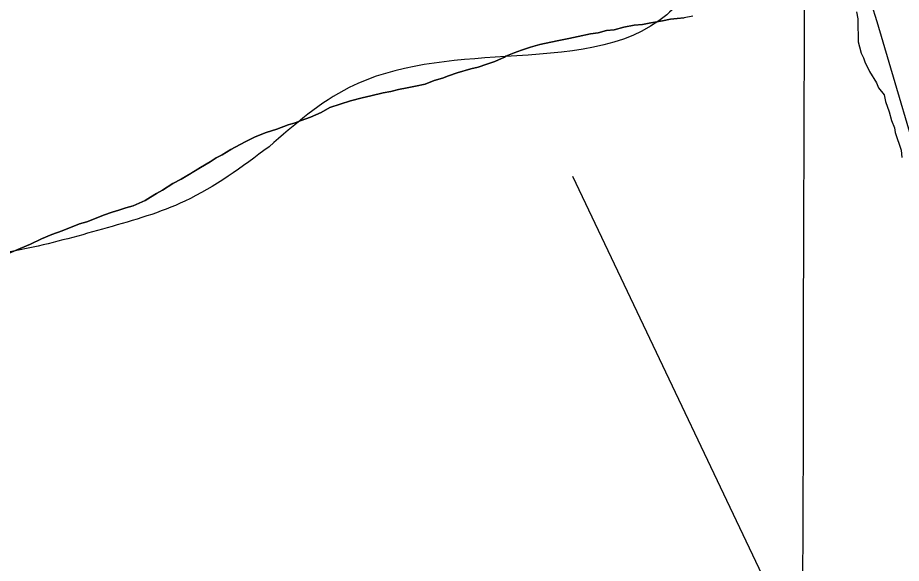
# Model space of a CAD drawing. Extents: x 3177385 to 3215275, y 903885 to 929304.
# Drawn here: x 3186459 to 3186883.1, y 913094.7 to 913356.4 of the extents above; entities that cross this region are included whole.
import ezdxf

# ---------------------------------------------------------------- set-up
doc = ezdxf.new("R2010")
doc.units = 0
for name, color, linetype in [('V-BORW-LINE', 7, 'Continuous'), ('V-GRID-MAJR', 7, 'Continuous'), ('V-RIVR-FERY', 7, 'Continuous'), ('V-ROAD-CNTR', 7, 'Continuous'), ('V-SITE-VEGE', 7, 'Continuous'), ('V-TOPO-SHOR', 7, 'Continuous')]:
    doc.layers.add(name, color=color, linetype=linetype)

msp = doc.modelspace()

# ---------------------------------------------------------------- linework, layer by layer
at = {"layer": 'V-BORW-LINE'}
for points in [[(3186789.2667798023, 913379.8521620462), (3186770.558, 913357.8740000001), (3186693.2194786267, 913337.8928028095)], [(3186693.2194786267, 913337.8928028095), (3186618.145, 913322.919), (3186579.6823152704, 913294.5589780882)], [(3186579.6823152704, 913294.5589780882), (3186539.268, 913268.424), (3186502.059033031, 913255.6825748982)], [(3186502.059033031, 913255.6825748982), (3186464.085, 913245.859), (3186387.7841397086, 913236.5181587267)]]:
    msp.add_spline(points, degree=3, dxfattribs=at)
at = {"layer": 'V-GRID-MAJR'}
msp.add_spline([(3186826.0840000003, 909324.933), (3186841.952, 915385.911), (3186857.825, 921448.835), (3186873.698, 927511.806), (3186873.703, 927513.703)], degree=3, dxfattribs=at)
at = {"layer": 'V-RIVR-FERY'}
msp.add_lwpolyline([(3188606.0414602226, 909326.5331939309), (3186725.4932981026, 913280.2164543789)], dxfattribs=at)
at = {"layer": 'V-ROAD-CNTR'}
msp.add_lwpolyline([(3186744.323000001, 913725.5339999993), (3186763.091000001, 913670.2699999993), (3186781.660000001, 913619.4309999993), (3186791.736000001, 913590.1729999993), (3186811.839000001, 913539.5219999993), (3186830.788000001, 913485.8359999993), (3186857.739000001, 913397.9149999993), (3186871.446000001, 913354.6039999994), (3186896.496000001, 913269.5609999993), (3186910.473000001, 913228.6479999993), (3186934.427000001, 913174.1999999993), (3186951.515000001, 913135.8389999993), (3186964.448000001, 913107.3939999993), (3186977.613000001, 913069.3359999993), (3186985.835000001, 913014.5679999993), (3186986.872000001, 912981.1369999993), (3186992.582000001, 912941.7089999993), (3186996.3400000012, 912913.0219999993), (3187003.137000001, 912873.3529999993), (3187018.642000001, 912832.4049999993), (3187038.731000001, 912781.0979999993), (3187060.856000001, 912733.0219999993), (3187074.878000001, 912704.5539999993), (3187075.304000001, 912703.4199999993)], dxfattribs=at)
at = {"layer": 'V-SITE-VEGE'}
for p, q in [((3186861.5870000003, 913359.2879999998), (3186862.278, 913355.8429999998)), ((3186758.913, 913353.1559999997), (3186762.859, 913353.9439999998)), ((3186762.859, 913353.9439999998), (3186768.559, 913354.9149999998)), ((3186768.559, 913354.9149999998), (3186772.288, 913355.7099999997)), ((3186772.288, 913355.7099999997), (3186775.571, 913356.0759999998)), ((3186775.571, 913356.0759999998), (3186778.8540000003, 913356.4429999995)), ((3186862.278, 913355.8429999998), (3186862.198, 913352.0319999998)), ((3186737.649, 913349.2399999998), (3186741.599, 913350.2479999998)), ((3186741.599, 913350.2479999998), (3186745.3200000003, 913350.6059999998)), ((3186745.3200000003, 913350.6059999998), (3186749.93, 913351.8189999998)), ((3186749.93, 913351.8189999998), (3186754.975, 913352.8019999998)), ((3186754.975, 913352.8019999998), (3186758.913, 913353.1559999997)), ((3186862.198, 913352.0319999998), (3186862.489, 913347.8329999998)), ((3186709.575, 913343.5059999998), (3186717.912, 913345.2939999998)), ((3186717.912, 913345.2939999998), (3186723.614, 913346.4809999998)), ((3186723.614, 913346.4809999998), (3186728.003, 913347.4809999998)), ((3186728.003, 913347.4809999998), (3186733.923, 913348.6649999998)), ((3186733.923, 913348.6649999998), (3186737.649, 913349.2399999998)), ((3186862.489, 913347.8329999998), (3186862.4250000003, 913344.7859999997)), ((3186700.7830000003, 913340.8539999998), (3186705.182, 913342.2889999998)), ((3186705.182, 913342.2889999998), (3186709.575, 913343.5059999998)), ((3186862.4250000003, 913344.7859999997), (3186863.1380000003, 913342.4839999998)), ((3186863.1380000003, 913342.4839999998), (3186863.8340000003, 913339.4199999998)), ((3186688.005, 913335.449), (3186692.634, 913337.534)), ((3186692.634, 913337.534), (3186693.2970000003, 913337.9579999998)), ((3186693.2970000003, 913337.9579999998), (3186697.262, 913339.6190000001)), ((3186697.262, 913339.6190000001), (3186700.7830000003, 913340.8539999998)), ((3186863.8340000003, 913339.4199999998), (3186864.93, 913337.1099999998)), ((3186864.93, 913337.1099999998), (3186865.651, 913335.1889999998)), ((3186676.573, 913331.9799999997), (3186680.085, 913332.7779999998)), ((3186680.085, 913332.7779999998), (3186684.2630000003, 913334.2179999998)), ((3186684.2630000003, 913334.2179999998), (3186688.0050000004, 913335.4489999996)), ((3186865.651, 913335.1889999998), (3186867.838, 913330.5689999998)), ((3186662.94, 913327.4659999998), (3186665.799, 913328.4979999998)), ((3186665.799, 913328.4979999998), (3186669.9790000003, 913329.9379999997)), ((3186669.9790000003, 913329.9379999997), (3186676.573, 913331.9799999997)), ((3186867.838, 913330.5689999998), (3186871.154, 913325.1639999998)), ((3186649.972, 913323.5929999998), (3186654.58, 913324.5859999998)), ((3186654.58, 913324.5859999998), (3186658.983, 913326.2409999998)), ((3186658.983, 913326.2409999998), (3186662.94, 913327.4659999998)), ((3186871.154, 913325.1639999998), (3186872.247, 913322.854)), ((3186628.4760000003, 913319.0279999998), (3186634.401, 913320.4309999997)), ((3186634.401, 913320.4309999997), (3186638.124, 913321.0059999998)), ((3186638.124, 913321.0059999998), (3186641.86, 913322.0179999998)), ((3186641.86, 913322.0179999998), (3186646.025, 913322.805)), ((3186646.025, 913322.805), (3186649.972, 913323.593)), ((3186872.247, 913322.854), (3186874.8400000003, 913319.3679999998)), ((3186613.759, 913314.9749999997), (3186618.815, 913316.6129999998)), ((3186618.815, 913316.6129999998), (3186624.304, 913318.0269999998)), ((3186624.304, 913318.0269999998), (3186628.4760000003, 913319.0279999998)), ((3186874.84, 913319.3679999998), (3186875.538, 913316.3019999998)), ((3186875.538, 913316.3019999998), (3186877.3370000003, 913311.309)), ((3186604.721, 913311.0179999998), (3186608.917, 913313.3309999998)), ((3186608.917, 913313.3309999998), (3186613.759, 913314.9749999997)), ((3186595.028, 913307.078), (3186599.648, 913308.725)), ((3186599.648, 913308.7249999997), (3186604.721, 913311.0179999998)), ((3186877.3370000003, 913311.309), (3186878.3910000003, 913307.094)), ((3186878.3910000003, 913307.094), (3186879.841, 913303.6329999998)), ((3186578.31, 913301.3189999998), (3186583.367, 913302.957)), ((3186583.367, 913302.957), (3186588.87, 913305.024)), ((3186588.87, 913305.024), (3186592.169, 913306.046)), ((3186592.169, 913306.046), (3186595.028, 913307.078)), ((3186879.841, 913303.6329999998), (3186880.173, 913301.3419999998)), ((3186568.1720000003, 913296.9489999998), (3186573.024, 913299.2459999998)), ((3186573.024, 913299.2459999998), (3186578.31, 913301.3189999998)), ((3186880.173, 913301.3419999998), (3186883.042, 913292.8959999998)), ((3186561.322, 913293.1639999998), (3186568.1720000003, 913296.9489999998)), ((3186554.248, 913289.1639999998), (3186557.1190000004, 913290.6329999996)), ((3186557.119, 913290.6329999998), (3186561.322, 913293.1639999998)), ((3186883.042, 913292.8959999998), (3186883.3510000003, 913289.4589999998)), ((3186546.7260000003, 913284.5209999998), (3186551.3690000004, 913287.2619999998)), ((3186551.369, 913287.2619999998), (3186554.248, 913289.164)), ((3186537.4360000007, 913279.0409999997), (3186546.7260000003, 913284.5209999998)), ((3186533.463, 913276.9419999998), (3186537.436, 913279.0409999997)), ((3186525.715, 913272.0859999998), (3186528.591, 913273.7689999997)), ((3186528.591, 913273.7689999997), (3186533.463, 913276.9419999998)), ((3186520.184, 913268.7089999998), (3186522.84, 913270.398)), ((3186522.84, 913270.398), (3186525.715, 913272.086)), ((3186507.642, 913264.1719999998), (3186510.937, 913265.192)), ((3186510.937, 913265.192), (3186514.453, 913266.21)), ((3186514.453, 913266.21), (3186517.319, 913267.4589999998)), ((3186517.319, 913267.4589999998), (3186520.184, 913268.7089999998)), ((3186495.098, 913259.6339999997), (3186500.165, 913261.7109999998)), ((3186500.165, 913261.7109999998), (3186504.342, 913263.1519999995)), ((3186504.342, 913263.1519999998), (3186507.642, 913264.1719999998)), ((3186480.352, 913254.2699999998), (3186488.72, 913257.5859999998)), ((3186488.72, 913257.5859999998), (3186492.237, 913258.6039999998)), ((3186492.237, 913258.6039999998), (3186495.098, 913259.6339999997)), ((3186470.4420000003, 913250.3319999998), (3186475.509, 913252.4089999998)), ((3186475.509, 913252.4089999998), (3186480.352, 913254.2699999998)), ((3186460.298, 913245.7439999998), (3186465.148, 913247.8249999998)), ((3186465.148, 913247.8249999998), (3186470.4420000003, 913250.3319999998)), ((3186455.008, 913243.4569999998), (3186460.298, 913245.7439999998))]:
    msp.add_line(p, q, dxfattribs=at)
at = {"layer": 'V-TOPO-SHOR'}
msp.add_lwpolyline([(3186783.020000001, 913357.2269999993), (3186778.854000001, 913356.4429999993), (3186775.571000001, 913356.0759999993), (3186772.288000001, 913355.7099999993), (3186768.559000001, 913354.9149999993), (3186762.859000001, 913353.9439999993), (3186758.913000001, 913353.1559999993), (3186754.975000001, 913352.8019999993), (3186749.930000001, 913351.8189999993), (3186745.320000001, 913350.6059999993), (3186741.599000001, 913350.2479999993), (3186737.649000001, 913349.2399999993), (3186733.923000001, 913348.6649999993), (3186728.003000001, 913347.4809999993), (3186723.614000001, 913346.4809999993), (3186717.912000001, 913345.2939999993), (3186709.575000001, 913343.5059999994), (3186705.182000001, 913342.2889999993), (3186700.783000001, 913340.8539999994), (3186697.262000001, 913339.6189999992), (3186693.297000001, 913337.9579999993), (3186692.634000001, 913337.5339999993), (3186688.003000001, 913335.4489999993), (3186684.263000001, 913334.2179999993), (3186680.085000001, 913332.7779999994), (3186676.573000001, 913331.9799999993), (3186669.979000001, 913329.9379999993), (3186665.799000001, 913328.4979999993), (3186662.940000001, 913327.4659999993), (3186658.983000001, 913326.2409999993), (3186654.580000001, 913324.5859999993), (3186649.972000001, 913323.5929999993), (3186646.025000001, 913322.8049999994), (3186641.860000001, 913322.0179999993), (3186638.1240000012, 913321.0059999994), (3186634.401000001, 913320.4309999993), (3186628.476000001, 913319.0279999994), (3186624.304000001, 913318.0269999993), (3186618.815000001, 913316.6129999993), (3186613.759000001, 913314.9749999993), (3186608.919000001, 913313.3309999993), (3186604.721000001, 913311.0179999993), (3186599.648000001, 913308.7249999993), (3186595.028000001, 913307.0759999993), (3186592.169000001, 913306.0459999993), (3186588.870000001, 913305.0239999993), (3186583.367000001, 913302.9569999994), (3186578.310000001, 913301.3189999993), (3186573.024000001, 913299.2459999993), (3186568.172000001, 913296.9489999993), (3186561.322000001, 913293.1639999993), (3186557.119000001, 913290.6329999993), (3186554.248000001, 913289.1639999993), (3186551.369000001, 913287.2619999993), (3186546.726000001, 913284.5209999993), (3186542.081000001, 913281.7809999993), (3186537.436000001, 913279.0409999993), (3186533.463000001, 913276.9419999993), (3186528.591000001, 913273.7689999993), (3186525.7150000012, 913272.0859999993), (3186522.8400000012, 913270.3979999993), (3186520.184000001, 913268.7089999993), (3186517.319000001, 913267.4589999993), (3186514.453000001, 913266.2099999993), (3186510.937000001, 913265.1919999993), (3186507.642000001, 913264.1719999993), (3186504.342000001, 913263.1499999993), (3186500.165000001, 913261.7109999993), (3186495.098000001, 913259.6339999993), (3186492.237000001, 913258.6039999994), (3186488.720000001, 913257.5859999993), (3186480.352000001, 913254.2699999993), (3186475.509000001, 913252.4089999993), (3186470.442000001, 913250.3319999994), (3186465.148000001, 913247.8249999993), (3186460.298000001, 913245.7439999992), (3186455.008000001, 913243.4569999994)], dxfattribs=at)

doc.saveas('drawing.dxf')
